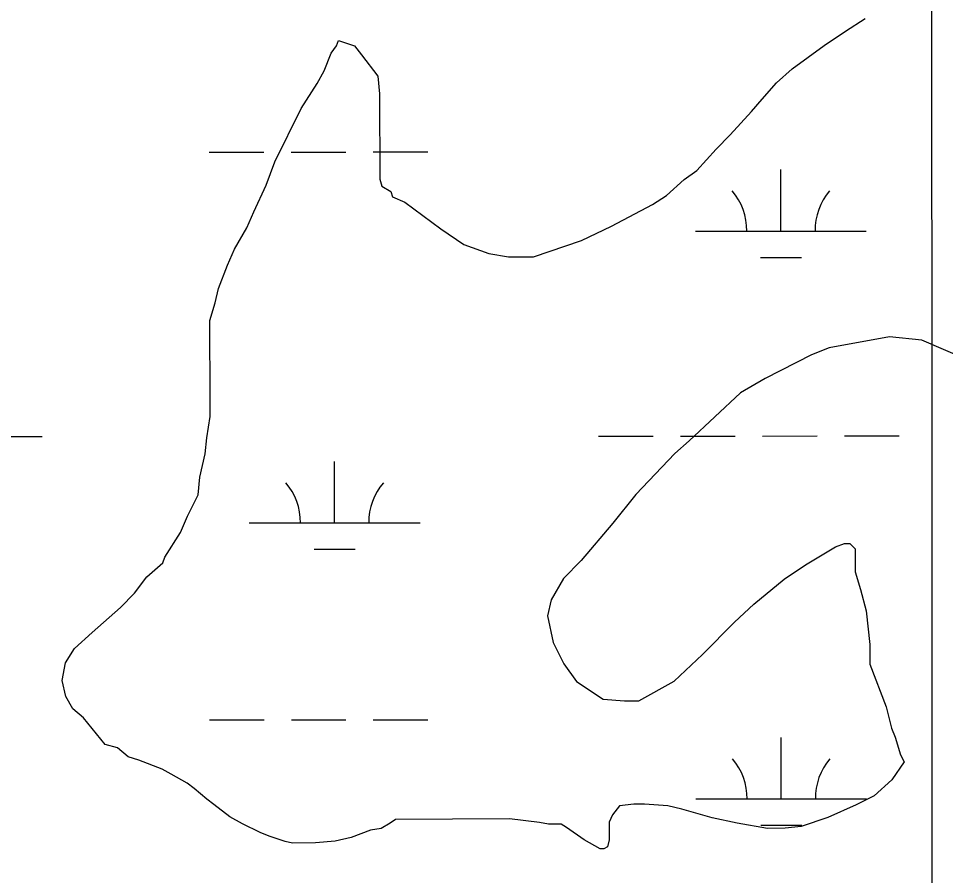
# Model space of a CAD drawing. Extents: x 3279314 to 3317160, y 734079 to 759431.
# Drawn here: x 3296038 to 3296581, y 744119 to 744621 of the extents above; entities that cross this region are included whole.
import ezdxf

# ---------------------------------------------------------------- set-up
doc = ezdxf.new("R2010")
doc.units = 0
for name, color, linetype in [('V-GRID-MAJR', 7, 'Continuous'), ('V-SITE-VEGE', 7, 'Continuous'), ('V-WETL-SWMP', 7, 'Continuous')]:
    doc.layers.add(name, color=color, linetype=linetype)

msp = doc.modelspace()

# ---------------------------------------------------------------- linework, layer by layer
at = {"layer": 'V-GRID-MAJR'}
msp.add_spline([(3296575.29, 739462.57), (3296572.65, 745521.02), (3296570, 751582.85), (3296567.36, 757644.71), (3296567.36, 757648.05)], degree=3, dxfattribs=at)
at = {"layer": 'V-SITE-VEGE'}
for p, q in [((3296522.41, 744613.88), (3296533.84, 744621.23)), ((3296509.95, 744605.48), (3296522.41, 744613.88)), ((3296224.42, 744605.16), (3296225.45, 744608.29)), ((3296225.45, 744608.29), (3296234.84, 744605.21)), ((3296217.2, 744590.53), (3296221.31, 744600.97)), ((3296221.31, 744600.97), (3296224.42, 744605.16)), ((3296234.84, 744605.21), (3296239.03, 744600.02)), ((3296491.25, 744591.85), (3296509.95, 744605.48)), ((3296239.03, 744600.02), (3296248.47, 744587.56)), ((3296213.06, 744583.22), (3296217.2, 744590.53)), ((3296481.92, 744583.47), (3296491.25, 744591.85)), ((3296248.47, 744587.56), (3296249.56, 744577.14)), ((3296203.75, 744568.58), (3296213.06, 744583.22)), ((3296473.62, 744574.05), (3296481.92, 744583.47)), ((3296249.56, 744577.14), (3296249.8, 744527.12)), ((3296467.41, 744566.72), (3296473.62, 744574.05)), ((3296188.27, 744537.25), (3296203.75, 744568.58)), ((3296454.97, 744553.12), (3296467.41, 744566.72)), ((3296446.67, 744544.74), (3296454.97, 744553.12)), ((3296435.27, 744532.18), (3296446.67, 744544.74)), ((3296183.13, 744523.68), (3296188.27, 744537.25)), ((3296428, 744526.94), (3296435.27, 744532.18)), ((3296249.8, 744527.12), (3296250.87, 744522.96)), ((3296417.62, 744517.51), (3296428, 744526.94)), ((3296175.91, 744508.01), (3296183.13, 744523.68)), ((3296250.87, 744522.96), (3296256.09, 744519.86)), ((3296256.09, 744519.86), (3296257.15, 744516.74)), ((3296257.15, 744516.74), (3296264.46, 744513.65)), ((3296409.31, 744512.26), (3296417.62, 744517.51)), ((3296264.46, 744513.65), (3296285.37, 744498.12)), ((3296385.4, 744499.64), (3296409.31, 744512.26)), ((3296171.78, 744498.61), (3296175.91, 744508.01)), ((3296164.55, 744486.08), (3296171.78, 744498.61)), ((3296285.37, 744498.12), (3296298.96, 744488.8)), ((3296367.73, 744491.22), (3296385.4, 744499.64)), ((3296298.96, 744488.8), (3296313.58, 744483.66)), ((3296339.64, 744481.7), (3296367.73, 744491.22)), ((3296160.43, 744476.68), (3296164.55, 744486.08)), ((3296313.58, 744483.66), (3296325.05, 744481.63)), ((3296325.05, 744481.63), (3296339.64, 744481.7)), ((3296155.28, 744463.11), (3296160.43, 744476.68)), ((3296153.24, 744454.76), (3296155.28, 744463.11)), ((3296150.16, 744444.32), (3296153.24, 744454.76)), ((3296150.39, 744397.43), (3296150.16, 744444.32)), ((3296548.28, 744434.77), (3296512.88, 744428.35)), ((3296567.04, 744432.77), (3296548.28, 744434.77)), ((3296591.06, 744422.47), (3296567.04, 744432.77)), ((3296512.88, 744428.35), (3296502.48, 744424.13)), ((3296502.48, 744424.13), (3296475.45, 744410.45)), ((3296475.45, 744410.45), (3296460.9, 744402.05)), ((3296460.9, 744402.05), (3296430.82, 744373.77)), ((3296150.43, 744388.05), (3296150.39, 744397.43)), ((3296148.41, 744375.54), (3296150.43, 744388.05)), ((3296147.41, 744366.16), (3296148.41, 744375.54)), ((3296430.82, 744373.77), (3296422.51, 744366.43)), ((3296144.35, 744352.59), (3296147.41, 744366.16)), ((3296422.51, 744366.43), (3296399.71, 744342.36)), ((3296143.36, 744342.17), (3296144.35, 744352.59)), ((3296137.17, 744329.64), (3296143.36, 744342.17)), ((3296399.71, 744342.36), (3296386.24, 744325.62)), ((3296133.04, 744320.23), (3296137.17, 744329.64)), ((3296386.24, 744325.62), (3296367.58, 744303.65)), ((3296123.73, 744305.6), (3296133.04, 744320.23)), ((3296516.56, 744311.65), (3296521.76, 744313.76)), ((3296521.76, 744313.76), (3296524.89, 744313.78)), ((3296524.89, 744313.78), (3296528.03, 744310.67)), ((3296498.9, 744301.15), (3296516.56, 744311.65)), ((3296528.03, 744310.67), (3296528.1, 744297.12)), ((3296113.37, 744294.09), (3296122.71, 744302.47)), ((3296122.71, 744302.47), (3296123.73, 744305.6)), ((3296367.58, 744303.65), (3296357.21, 744293.18)), ((3296486.44, 744292.75), (3296498.9, 744301.15)), ((3296528.1, 744297.12), (3296531.27, 744286.71)), ((3296106.12, 744284.68), (3296113.37, 744294.09)), ((3296357.21, 744293.18), (3296349.98, 744280.64)), ((3296468.79, 744278.08), (3296486.44, 744292.75)), ((3296531.27, 744286.71), (3296534.46, 744274.22)), ((3296097.82, 744276.3), (3296106.12, 744284.68)), ((3296349.98, 744280.64), (3296347.94, 744271.25)), ((3296081.22, 744261.63), (3296097.82, 744276.3)), ((3296457.38, 744267.6), (3296468.79, 744278.08)), ((3296347.94, 744271.25), (3296351.15, 744255.63)), ((3296534.46, 744274.22), (3296536.64, 744254.44)), ((3296438.71, 744248.76), (3296457.38, 744267.6)), ((3296070.85, 744252.2), (3296081.22, 744261.63)), ((3296351.15, 744255.63), (3296357.46, 744243.16)), ((3296536.64, 744254.44), (3296536.69, 744242.97)), ((3296065.67, 744243.84), (3296070.85, 744252.2)), ((3296422.11, 744233.05), (3296438.71, 744248.76)), ((3296063.64, 744233.41), (3296065.67, 744243.84)), ((3296357.46, 744243.16), (3296364.8, 744232.77)), ((3296536.69, 744242.97), (3296546.19, 744218.01)), ((3296065.77, 744224.04), (3296063.64, 744233.41)), ((3296364.8, 744232.77), (3296380.48, 744222.42)), ((3296401.33, 744221.48), (3296422.11, 744233.05)), ((3296069.97, 744216.77), (3296065.77, 744224.04)), ((3296380.48, 744222.42), (3296392.99, 744221.44)), ((3296392.99, 744221.44), (3296401.33, 744221.48)), ((3296076.25, 744211.59), (3296069.97, 744216.77)), ((3296546.19, 744218.01), (3296549.38, 744205.52)), ((3296088.83, 744196.02), (3296076.25, 744211.59)), ((3296549.38, 744205.52), (3296551.49, 744200.32)), ((3296551.49, 744200.32), (3296554.66, 744189.91)), ((3296096.13, 744193.97), (3296088.83, 744196.02)), ((3296102.41, 744188.79), (3296096.13, 744193.97)), ((3296108.67, 744186.73), (3296102.41, 744188.79)), ((3296554.66, 744189.91), (3296556.77, 744185.76)), ((3296122.24, 744181.59), (3296108.67, 744186.73)), ((3296556.77, 744185.76), (3296549.52, 744175.3)), ((3296127.47, 744178.49), (3296122.24, 744181.59)), ((3296136.87, 744173.32), (3296127.47, 744178.49)), ((3296141.06, 744170.22), (3296136.87, 744173.32)), ((3296549.52, 744175.3), (3296539.15, 744165.87)), ((3296148.38, 744164), (3296141.06, 744170.22)), ((3296152.56, 744160.89), (3296148.38, 744164)), ((3296398.49, 744161.03), (3296390.16, 744159.95)), ((3296404.74, 744161.06), (3296398.49, 744161.03)), ((3296418.29, 744160.08), (3296404.74, 744161.06)), ((3296539.15, 744165.87), (3296528.75, 744160.61)), ((3296161.98, 744153.65), (3296152.56, 744160.89)), ((3296390.16, 744159.95), (3296386.02, 744154.72)), ((3296426.64, 744158.04), (3296418.29, 744160.08)), ((3296444.38, 744152.91), (3296426.64, 744158.04)), ((3296528.75, 744160.61), (3296512.11, 744153.24)), ((3296169.29, 744149.51), (3296161.98, 744153.65)), ((3296258.9, 744152.02), (3296255.78, 744149.93)), ((3296325.59, 744152.34), (3296258.9, 744152.02)), ((3296343.31, 744150.34), (3296325.59, 744152.34)), ((3296348.53, 744149.33), (3296343.31, 744150.34)), ((3296386.02, 744154.72), (3296383.95, 744150.54)), ((3296383.95, 744150.54), (3296384, 744140.12)), ((3296458.98, 744149.86), (3296444.38, 744152.91)), ((3296512.11, 744153.24), (3296496.51, 744147.95)), ((3296179.74, 744144.35), (3296169.29, 744149.51)), ((3296244.34, 744145.7), (3296232.9, 744141.48)), ((3296250.58, 744146.77), (3296244.34, 744145.7)), ((3296255.78, 744149.93), (3296250.58, 744146.77)), ((3296355.82, 744149.36), (3296348.53, 744149.33)), ((3296358.96, 744147.29), (3296355.82, 744149.36)), ((3296369.41, 744140.05), (3296358.96, 744147.29)), ((3296476.71, 744146.81), (3296458.98, 744149.86)), ((3296487.13, 744146.86), (3296476.71, 744146.81)), ((3296496.51, 744147.95), (3296487.13, 744146.86)), ((3296184.96, 744142.29), (3296179.74, 744144.35)), ((3296194.35, 744139.21), (3296184.96, 744142.29)), ((3296223.53, 744139.35), (3296212.07, 744138.25)), ((3296232.9, 744141.48), (3296223.53, 744139.35)), ((3296378.82, 744134.89), (3296369.41, 744140.05)), ((3296384, 744140.12), (3296382.98, 744135.95)), ((3296198.52, 744138.19), (3296194.35, 744139.21)), ((3296212.07, 744138.25), (3296198.52, 744138.19)), ((3296380.9, 744134.9), (3296378.82, 744134.89)), ((3296382.98, 744135.95), (3296380.9, 744134.9))]:
    msp.add_line(p, q, dxfattribs=at)
at = {"layer": 'V-WETL-SWMP'}
for p, q in [((3296149.74, 744543), (3296181.74, 744543.02)), ((3296197.74, 744543.02), (3296229.74, 744543.04)), ((3296245.74, 744543.05), (3296277.74, 744543.06)), ((3296484.61, 744496.74), (3296484.59, 744532.74)), ((3296434.61, 744496.71), (3296534.61, 744496.76)), ((3296472.61, 744481.3), (3296496.61, 744481.31)), ((3296019.92, 744376.43), (3296051.92, 744376.45)), ((3296377.82, 744376.61), (3296409.82, 744376.63)), ((3296425.82, 744376.64), (3296457.82, 744376.66)), ((3296473.82, 744376.66), (3296505.82, 744376.68)), ((3296521.82, 744376.69), (3296553.82, 744376.7)), ((3296223.26, 744325.79), (3296223.24, 744361.79)), ((3296173.26, 744325.77), (3296273.26, 744325.82)), ((3296211.26, 744310.36), (3296235.26, 744310.37)), ((3296149.91, 744210.32), (3296181.91, 744210.34)), ((3296197.91, 744210.35), (3296229.91, 744210.37)), ((3296245.91, 744210.37), (3296277.91, 744210.39)), ((3296484.77, 744164.07), (3296484.76, 744200.07)), ((3296434.77, 744164.04), (3296534.77, 744164.09)), ((3296472.78, 744148.63), (3296496.78, 744148.64))]:
    msp.add_line(p, q, dxfattribs=at)
for centre, start, end in [((3296429.36, 744497.19), 359.2573, 40.801), ((3296539.85, 744497.24), 139.2573, 180.801), ((3296168.01, 744326.24), 359.2573, 40.801), ((3296278.5, 744326.3), 139.2573, 180.801), ((3296429.53, 744164.51), 359.2573, 40.801), ((3296540.02, 744164.57), 139.2573, 180.801)]:
    msp.add_arc(centre, 35.25, start, end, dxfattribs=at)

doc.saveas('drawing.dxf')
